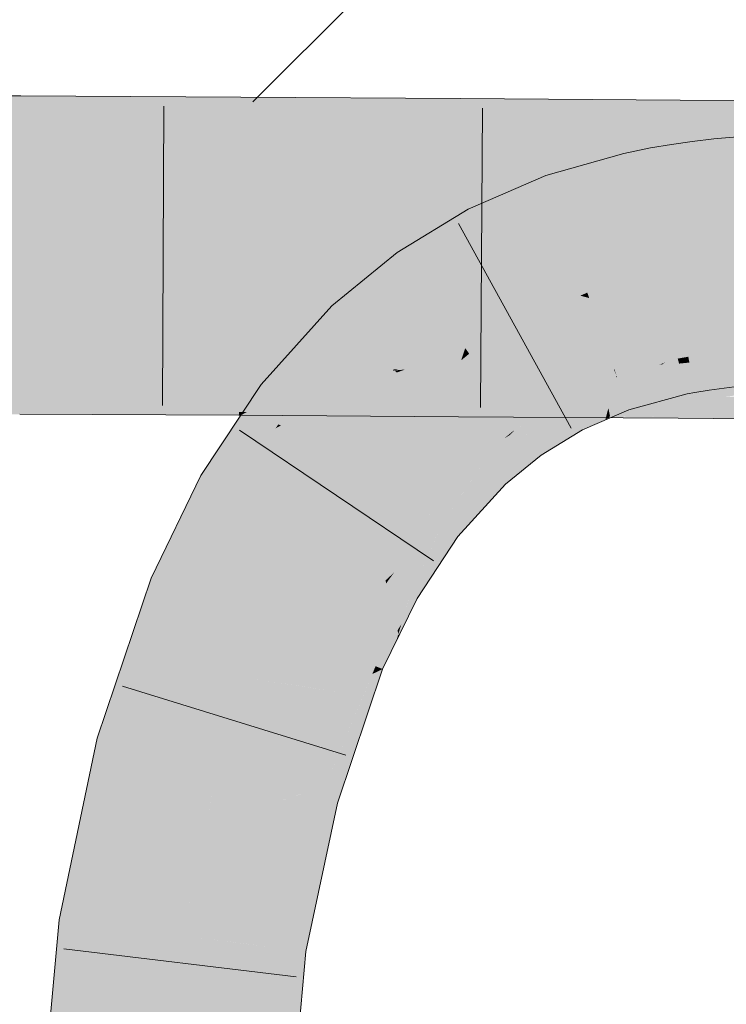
# Model space of a CAD drawing. Extents: x -620 to 300, y 62 to 1112.
# Tile 280 of 291: x 251.809 to 252.519, y 852.099 to 853.089. Entities that reach past the tile are written whole.
import ezdxf

# ---------------------------------------------------------------- set-up
doc = ezdxf.new("R2010")
doc.units = 0
doc.layers.get('0').update_dxf_attribs({"lineweight": 13})
for name, color, linetype, lineweight, true_color in [('E_Detail_Wandschraffur', 7, 'Continuous', 5, 0xc0c0c0), ('E_Leerrohr 25-A06GA2AZ8I', 7, 'Continuous', 9, 0xff8000), ('E_Leerrohr 25-Shading', 7, 'Continuous', 9, 0xff8000), ('E_Leerrohr 32-A06GA2B18I', 7, 'Continuous', 9, 0x00b300), ('E_Leerrohr 32-Shading', 7, 'Continuous', 9, 0x00b300)]:
    doc.layers.add(name, color=color, linetype=linetype, lineweight=lineweight, true_color=true_color)

# ---------------------------------------------------------------- blocks, each defined once
blk = doc.blocks.new('Shading-A06GA1NC8I', base_point=(250.74556, 748.22473))
at = {"layer": 'E_Leerrohr 25-Shading', "color": 34, "true_color": 0xb05800}
for points in [[(252.48505, 852.96344), (252.4846, 852.96692), (252.4644, 852.9585), (252.46356, 852.96393)], [(252.50627, 852.96771), (252.5061, 852.96942), (252.48505, 852.96344), (252.4846, 852.96692)], [(252.50879, 852.94318), (252.50627, 852.96771), (252.48819, 852.93909), (252.48505, 852.96344)], [(252.53221, 852.9718), (252.5061, 852.96942), (252.50627, 852.96771)], [(252.53574, 852.94745), (252.53378, 852.97198), (252.50627, 852.96771), (252.53221, 852.9718)], [(252.53574, 852.94745), (252.50627, 852.96771), (252.50879, 852.94318)], [(252.4157, 852.9549), (252.33745, 852.93274), (252.41866, 852.9436), (252.3463, 852.90771)], [(252.44397, 852.95258), (252.44255, 852.96045), (252.41866, 852.9436), (252.4157, 852.9549)], [(252.4644, 852.9585), (252.46356, 852.96393), (252.44397, 852.95258), (252.44255, 852.96045)], [(252.46812, 852.9342), (252.4644, 852.9585), (252.44833, 852.92853), (252.44397, 852.95258)], [(252.48819, 852.93909), (252.48505, 852.96344), (252.46812, 852.9342), (252.4644, 852.9585)], [(252.44833, 852.92853), (252.44397, 852.95258), (252.42482, 852.92023), (252.41866, 852.9436)], [(252.50879, 852.94318), (252.50984, 852.93298), (252.53574, 852.94745), (252.5367, 852.93549)], [(252.3463, 852.90771), (252.34964, 852.89819), (252.41866, 852.9436), (252.425, 852.91949)], [(252.46812, 852.9342), (252.46912, 852.92773), (252.48819, 852.93909), (252.48927, 852.9306)], [(252.48819, 852.93909), (252.48927, 852.9306), (252.50879, 852.94318), (252.50984, 852.93298)], [(252.33745, 852.93274), (252.25932, 852.89886), (252.31552, 852.88342), (252.27617, 852.86639)], [(252.33745, 852.93274), (252.31552, 852.88342), (252.3463, 852.90771)], [(252.42482, 852.92023), (252.425, 852.91949), (252.44833, 852.92853), (252.44908, 852.92438)], [(252.44833, 852.92853), (252.44908, 852.92438), (252.46812, 852.9342), (252.46912, 852.92773)], [(252.31552, 852.88342), (252.34964, 852.89819), (252.3463, 852.90771)], [(252.18811, 852.85541), (252.20927, 852.8255), (252.25932, 852.89886), (252.27617, 852.86639)], [(252.18811, 852.85541), (252.12242, 852.80145), (252.1906, 852.81018), (252.14015, 852.7832)], [(252.18811, 852.85541), (252.1906, 852.81018), (252.20927, 852.8255)], [(252.14015, 852.7832), (252.14795, 852.77521), (252.1906, 852.81018)], [(252.14015, 852.7832), (252.12242, 852.80145), (252.05133, 852.72235), (252.05116, 852.72247)], [(252.14795, 852.77521), (252.14015, 852.7832), (252.06049, 852.71527), (252.05133, 852.72235)], [(252.12085, 852.74518), (252.14795, 852.77521), (252.06342, 852.71301), (252.06049, 852.71527)], [(252.52806, 852.75568), (252.52791, 852.75714), (252.51196, 852.75427), (252.51184, 852.75525)], [(252.45456, 852.74286), (252.44844, 852.73859), (252.47044, 852.74677), (252.4713, 852.74353)], [(252.46999, 852.74854), (252.45789, 852.74518), (252.47044, 852.74677), (252.45456, 852.74286)], [(252.48102, 852.74817), (252.48061, 852.75043), (252.47044, 852.74677), (252.46999, 852.74854)], [(252.4713, 852.74353), (252.48166, 852.74457), (252.47044, 852.74677), (252.48102, 852.74817)], [(252.49605, 852.7525), (252.49596, 852.75299), (252.48064, 852.75024), (252.48061, 852.75043)], [(252.48102, 852.74817), (252.49643, 852.74994), (252.48064, 852.75024), (252.49605, 852.7525)], [(252.48166, 852.74457), (252.49704, 852.74597), (252.48102, 852.74817), (252.49643, 852.74994)], [(252.51196, 852.75427), (252.51184, 852.75525), (252.49605, 852.7525), (252.49596, 852.75299)], [(252.49643, 852.74994), (252.51234, 852.75128), (252.49605, 852.7525), (252.51196, 852.75427)], [(252.49704, 852.74597), (252.51292, 852.74689), (252.49643, 852.74994), (252.51234, 852.75128)], [(252.51363, 852.74133), (252.51292, 852.74689), (252.49832, 852.73767), (252.49704, 852.74597)], [(252.51234, 852.75128), (252.52841, 852.7522), (252.51196, 852.75427), (252.52806, 852.75568)], [(252.51292, 852.74689), (252.52892, 852.74738), (252.51234, 852.75128), (252.52841, 852.7522)], [(252.52922, 852.74445), (252.52892, 852.74738), (252.51363, 852.74133), (252.51292, 852.74689)], [(252.12085, 852.74518), (252.06342, 852.71301), (252.09381, 852.72668)], [(252.12085, 852.74518), (252.09381, 852.72668), (252.11118, 852.7345)], [(252.42749, 852.73676), (252.40851, 852.73151), (252.42755, 852.73621)], [(252.42749, 852.73676), (252.42784, 852.73407), (252.45789, 852.74518), (252.44078, 852.73694)], [(252.42784, 852.73407), (252.42825, 852.73083), (252.44078, 852.73694)], [(252.42825, 852.73083), (252.42908, 852.72498), (252.4408, 852.73694), (252.44844, 852.73859)], [(252.44844, 852.73859), (252.42908, 852.72498), (252.4713, 852.74353), (252.47467, 852.73077)], [(252.4408, 852.73694), (252.44844, 852.73859), (252.45155, 852.74213), (252.45456, 852.74286)], [(252.45456, 852.74286), (252.45789, 852.74518), (252.45155, 852.74213)], [(252.48369, 852.73346), (252.48166, 852.74457), (252.47467, 852.73077), (252.4713, 852.74353)], [(252.49832, 852.73767), (252.49704, 852.74597), (252.48369, 852.73346), (252.48166, 852.74457)], [(252.48369, 852.73346), (252.48712, 852.71442), (252.49832, 852.73767), (252.50153, 852.71686)], [(252.49832, 852.73767), (252.50153, 852.71686), (252.51363, 852.74133), (252.51651, 852.71893)], [(252.51363, 852.74133), (252.51651, 852.71893), (252.52922, 852.74445), (252.53166, 852.7207)], [(252.07759, 852.71552), (252.06833, 852.70923), (252.10501, 852.72766), (252.08014, 852.70007)], [(252.10608, 852.72882), (252.08017, 852.71735), (252.10501, 852.72766), (252.07759, 852.71552)], [(252.11118, 852.7345), (252.09381, 852.72668), (252.10608, 852.72882), (252.08017, 852.71735)], [(252.39517, 852.72449), (252.40804, 852.72961), (252.39493, 852.72565), (252.40851, 852.73151)], [(252.40158, 852.72705), (252.39517, 852.72449), (252.40369, 852.71649), (252.39767, 852.71179)], [(252.40369, 852.71649), (252.40497, 852.71753), (252.40158, 852.72705), (252.40804, 852.72961)], [(252.40497, 852.71753), (252.41161, 852.72278), (252.40804, 852.72961), (252.40904, 852.73004)], [(252.40904, 852.73004), (252.40851, 852.73151), (252.40804, 852.72961)], [(252.40851, 852.73151), (252.40904, 852.73004), (252.42755, 852.73621), (252.42784, 852.73407)], [(252.40904, 852.73004), (252.41161, 852.72278), (252.42784, 852.73407), (252.42825, 852.73083)], [(252.41161, 852.72278), (252.42908, 852.72498), (252.42825, 852.73083)], [(252.4184, 852.70355), (252.4207, 852.69702), (252.47467, 852.73077), (252.47929, 852.71313)], [(252.43106, 852.70966), (252.47467, 852.73077), (252.42908, 852.72498)], [(252.47467, 852.73077), (252.47929, 852.71313), (252.48369, 852.73346), (252.48712, 852.71442)], [(252.06049, 852.71527), (252.05116, 852.72247), (252.04851, 852.7049), (252.03455, 852.69733)], [(252.09381, 852.72668), (252.06342, 852.71301), (252.08017, 852.71735), (252.06599, 852.711)], [(252.06599, 852.711), (252.06833, 852.70923), (252.08017, 852.71735)], [(252.35744, 852.70941), (252.39517, 852.72449), (252.39493, 852.72565)], [(252.39517, 852.72449), (252.35744, 852.70941), (252.39767, 852.71179), (252.36824, 852.68854)], [(252.40024, 852.69879), (252.40497, 852.71753), (252.39767, 852.71179)], [(252.40189, 852.69049), (252.40497, 852.71753), (252.40024, 852.69879)], [(252.40189, 852.69049), (252.4184, 852.70355), (252.40497, 852.71753), (252.41161, 852.72278)], [(252.4184, 852.70355), (252.43106, 852.70966), (252.41161, 852.72278), (252.42908, 852.72498)], [(252.02762, 852.68683), (252.06833, 852.70923), (252.03847, 852.69623), (252.06599, 852.711)], [(252.06833, 852.70923), (252.02762, 852.68683), (252.0486, 852.69214)], [(252.06599, 852.711), (252.06342, 852.71301), (252.03847, 852.69623), (252.04851, 852.7049)], [(252.06342, 852.71301), (252.06049, 852.71527), (252.04851, 852.7049)], [(252.0486, 852.69214), (252.08014, 852.70007), (252.06833, 852.70923)], [(252.35744, 852.70941), (252.31152, 852.68134), (252.34148, 852.6568), (252.33269, 852.65143)], [(252.35744, 852.70941), (252.34148, 852.6568), (252.36824, 852.68854)], [(252.37428, 852.67688), (252.39767, 852.71179), (252.36824, 852.68854)], [(252.37428, 852.67688), (252.3972, 852.68683), (252.39767, 852.71179), (252.40024, 852.69879)], [(252.01305, 852.61829), (252.08014, 852.70007), (252.00783, 852.6568), (252.0486, 852.69214)], [(252.08014, 852.70007), (252.01305, 852.61829), (252.0685, 852.68243)], [(252.03455, 852.69733), (252.02762, 852.68683), (252.04851, 852.7049)], [(252.3972, 852.68683), (252.4207, 852.69702), (252.4184, 852.70355)], [(252.3972, 852.68683), (252.40189, 852.69049), (252.40024, 852.69879)], [(252.0486, 852.69214), (252.02762, 852.68683), (252.00783, 852.6568)], [(252.34148, 852.6568), (252.37428, 852.67688), (252.36824, 852.68854)], [(252.0685, 852.68243), (252.01305, 852.61829), (252.06587, 852.67847), (252.01352, 852.61798)], [(252.01352, 852.61798), (252.02258, 852.61285), (252.06587, 852.67847)], [(252.31181, 852.68091), (252.31152, 852.68134), (252.27518, 852.64447), (252.30656, 852.67731)], [(252.31181, 852.68091), (252.27518, 852.64447), (252.27603, 852.64362)], [(252.27603, 852.64362), (252.29677, 852.62231), (252.31181, 852.68091), (252.33269, 852.65143)], [(252.30113, 852.67163), (252.30656, 852.67731), (252.29538, 852.66815)], [(252.27518, 852.64447), (252.30113, 852.67163), (252.27124, 852.6485), (252.29538, 852.66815)], [(252.01305, 852.61829), (252.00783, 852.6568), (251.99074, 852.63092)], [(252.2579, 852.6189), (252.27518, 852.64447), (252.22006, 852.59204), (252.27124, 852.6485)], [(252.27603, 852.64362), (252.27518, 852.64447), (252.23392, 852.58136), (252.23305, 852.58203)], [(252.23392, 852.58136), (252.24904, 852.5697), (252.27603, 852.64362), (252.29677, 852.62231)], [(251.99074, 852.63092), (251.9406, 852.52777), (252.01305, 852.61829), (251.94952, 852.52429)], [(252.01305, 852.61829), (251.94952, 852.52429), (252.01352, 852.61798), (251.94994, 852.52411)], [(251.94994, 852.52411), (251.97467, 852.5144), (252.01352, 852.61798), (252.02258, 852.61285)], [(252.2579, 852.6189), (252.22006, 852.59204), (252.22513, 852.58813)], [(252.23305, 852.58203), (252.2579, 852.6189), (252.22513, 852.58813)], [(252.22006, 852.59204), (252.17628, 852.52551), (252.22171, 852.59076)], [(252.17628, 852.52551), (252.18486, 852.53339), (252.22171, 852.59076), (252.22513, 852.58813)], [(252.18486, 852.53339), (252.22952, 852.57428), (252.22513, 852.58813), (252.23305, 852.58203)], [(252.23392, 852.58136), (252.23305, 852.58203), (252.20198, 852.51093), (252.20111, 852.51141)], [(252.20198, 852.51093), (252.20811, 852.50745), (252.23392, 852.58136), (252.24904, 852.5697)], [(252.18503, 852.52057), (252.22952, 852.57428), (252.17827, 852.52441), (252.18486, 852.53339)], [(252.20111, 852.51141), (252.22952, 852.57428), (252.18503, 852.52057)], [(252.18486, 852.53339), (252.17628, 852.52551), (252.17827, 852.52441)], [(251.9406, 852.52777), (251.92059, 852.46826), (251.94952, 852.52429)], [(251.94952, 852.52429), (251.92059, 852.46826), (251.94994, 852.52411), (251.92139, 852.46893)], [(251.92139, 852.46893), (251.97467, 852.5144), (251.94994, 852.52411)], [(252.17709, 852.52216), (252.17628, 852.52551), (252.13924, 852.44983)], [(252.14159, 852.44885), (252.17961, 852.51166), (252.13924, 852.44983), (252.17709, 852.52216)], [(252.17827, 852.52441), (252.17628, 852.52551), (252.17709, 852.52216)], [(252.17961, 852.51166), (252.18503, 852.52057), (252.17709, 852.52216), (252.17827, 852.52441)], [(252.17961, 852.51166), (252.20111, 852.51141), (252.18503, 852.52057)], [(251.92059, 852.46826), (251.88651, 852.36682), (251.97467, 852.5144), (251.92186, 852.35724)], [(252.17961, 852.51166), (252.14159, 852.44885), (252.1862, 852.48407), (252.16045, 852.44147)], [(252.20111, 852.51141), (252.17961, 852.51166), (252.19948, 852.50604), (252.1862, 852.48407)], [(252.20198, 852.51093), (252.20111, 852.51141), (252.18964, 852.46973), (252.18919, 852.47162)], [(252.18964, 852.46973), (252.20811, 852.50745), (252.20198, 852.51093)], [(252.1862, 852.48407), (252.18832, 852.47522), (252.19948, 852.50604), (252.19211, 852.48138)], [(252.16045, 852.44147), (252.16628, 852.43921), (252.1862, 852.48407), (252.18832, 852.47522)], [(252.18832, 852.47522), (252.18919, 852.47162), (252.19211, 852.48138)], [(252.16628, 852.43921), (252.17331, 852.4364), (252.18832, 852.47522), (252.18919, 852.47162)], [(252.18919, 852.47162), (252.17331, 852.4364), (252.18706, 852.46448)], [(252.18964, 852.46973), (252.18919, 852.47162), (252.18706, 852.46448)], [(252.13924, 852.44983), (252.127, 852.41351), (252.14159, 852.44885)], [(252.14928, 852.44586), (252.14159, 852.44885), (252.13892, 852.41937), (252.127, 852.41351)], [(252.15456, 852.42712), (252.16045, 852.44147), (252.13892, 852.41937), (252.14928, 852.44586)], [(252.16628, 852.43921), (252.16045, 852.44147), (252.16299, 852.43134), (252.15456, 852.42712)], [(252.11073, 852.30627), (252.16299, 852.43134), (252.10547, 852.30768), (252.15456, 852.42712)], [(252.16364, 852.40771), (252.17331, 852.4364), (252.15378, 852.40924), (252.16299, 852.43134)], [(252.16299, 852.43134), (252.17331, 852.4364), (252.16628, 852.43921)], [(252.10547, 852.30768), (252.15456, 852.42712), (252.09622, 852.31018), (252.13892, 852.41937)], [(252.13892, 852.41937), (252.127, 852.41351), (252.09622, 852.31018), (252.09253, 852.31122)], [(252.12787, 852.30164), (252.16364, 852.40771), (252.11073, 852.30627), (252.15378, 852.40924)], [(251.84825, 852.18408), (251.88458, 852.17944), (251.88651, 852.36682), (251.92186, 852.35724)], [(252.09622, 852.31018), (252.09253, 852.31122), (252.05994, 852.15704), (252.05992, 852.15704)], [(252.06667, 852.15619), (252.10547, 852.30768), (252.05994, 852.15704), (252.09622, 852.31018)], [(252.11073, 852.30627), (252.10547, 852.30768), (252.07112, 852.15564), (252.06667, 852.15619)], [(252.07112, 852.15564), (252.09624, 852.1524), (252.11073, 852.30627), (252.12787, 852.30164)], [(251.81329, 851.79944), (251.84987, 851.79785), (251.84825, 852.18408), (251.88458, 852.17944)], [(252.06667, 852.15619), (252.05992, 852.15704), (252.02647, 851.78998)], [(252.07112, 852.15564), (252.06667, 852.15619), (252.02859, 851.78992), (252.02647, 851.78998)], [(252.02859, 851.78992), (252.06305, 851.78839), (252.07112, 852.15564), (252.09624, 852.1524)]]:
    blk.add_solid(points, dxfattribs=at)
at = {"layer": 'E_Leerrohr 25-Shading', "color": 30, "true_color": 0xf57b00}
for points in [[(252.53708, 852.90643), (252.5367, 852.93549), (252.51241, 852.90802), (252.50984, 852.93298)], [(252.47159, 852.91168), (252.46912, 852.92773), (252.45096, 852.91406), (252.44908, 852.92438)], [(252.49196, 852.90973), (252.48927, 852.9306), (252.47159, 852.91168), (252.46912, 852.92773)], [(252.51241, 852.90802), (252.50984, 852.93298), (252.49196, 852.90973), (252.48927, 852.9306)], [(252.4416, 852.85638), (252.425, 852.91949), (252.35895, 852.87183), (252.34964, 852.89819)], [(252.45096, 852.91406), (252.44908, 852.92438), (252.42551, 852.9176), (252.425, 852.91949)], [(252.46191, 852.85364), (252.45096, 852.91406), (252.4416, 852.85638), (252.42551, 852.9176)], [(252.48083, 852.85144), (252.47159, 852.91168), (252.46191, 852.85364), (252.45096, 852.91406)], [(252.49969, 852.84961), (252.49196, 852.90973), (252.48083, 852.85144), (252.47159, 852.91168)], [(252.51857, 852.84808), (252.51241, 852.90802), (252.49969, 852.84961), (252.49196, 852.90973)], [(252.53787, 852.8468), (252.53708, 852.90643), (252.51875, 852.84631), (252.51241, 852.90802)], [(252.35629, 852.87256), (252.34964, 852.89819), (252.31552, 852.88342)], [(252.35895, 852.87183), (252.34964, 852.89819), (252.35629, 852.87256)], [(252.29599, 852.82806), (252.31552, 852.88342), (252.27617, 852.86639)], [(252.29599, 852.82806), (252.36566, 852.83636), (252.31552, 852.88342), (252.35629, 852.87256)], [(252.29599, 852.82806), (252.27617, 852.86639), (252.21649, 852.81537), (252.20927, 852.8255)], [(252.36566, 852.83636), (252.37123, 852.83704), (252.35629, 852.87256), (252.35895, 852.87183)], [(252.44514, 852.84296), (252.4416, 852.85638), (252.37123, 852.83704), (252.35895, 852.87183)], [(252.44514, 852.84296), (252.46365, 852.84406), (252.4416, 852.85638), (252.46191, 852.85364)], [(252.46365, 852.84406), (252.48184, 852.84491), (252.46191, 852.85364), (252.48083, 852.85144)], [(252.48184, 852.84491), (252.5002, 852.84564), (252.48083, 852.85144), (252.49969, 852.84961)], [(252.49989, 852.84564), (252.48184, 852.84491), (252.4823, 852.84198)], [(252.5002, 852.84564), (252.49989, 852.84564), (252.48254, 852.84039), (252.4823, 852.84198)], [(252.5002, 852.84564), (252.48254, 852.84039), (252.50056, 852.8429)], [(252.5002, 852.84564), (252.51875, 852.84631), (252.49969, 852.84961), (252.51857, 852.84808)], [(252.5002, 852.84564), (252.50056, 852.8429), (252.51875, 852.84631), (252.51888, 852.84503)], [(252.51875, 852.84631), (252.51888, 852.84503), (252.53787, 852.8468)], [(252.37202, 852.81183), (252.36566, 852.83636), (252.30835, 852.8042), (252.29599, 852.82806)], [(252.37907, 852.81488), (252.37123, 852.83704), (252.37202, 852.81183), (252.36566, 852.83636)], [(252.44514, 852.84296), (252.37123, 852.83704), (252.44626, 852.83875), (252.37907, 852.81488)], [(252.37907, 852.81488), (252.44749, 852.83405), (252.44626, 852.83875)], [(252.46326, 852.84399), (252.44514, 852.84296), (252.44626, 852.83875)], [(252.46365, 852.84406), (252.46326, 852.84399), (252.44749, 852.83405), (252.44626, 852.83875)], [(252.46365, 852.84406), (252.44749, 852.83405), (252.46484, 852.8374)], [(252.46484, 852.8374), (252.44749, 852.83405), (252.47285, 852.79321), (252.45772, 852.79517)], [(252.48184, 852.84491), (252.46365, 852.84406), (252.4823, 852.84198), (252.46472, 852.83807)], [(252.46472, 852.83807), (252.46484, 852.8374), (252.4823, 852.84198), (252.48254, 852.84039)], [(252.48254, 852.84039), (252.46484, 852.8374), (252.4901, 852.7912), (252.47285, 852.79321)], [(252.50056, 852.8429), (252.48254, 852.84039), (252.50743, 852.78949), (252.4901, 852.7912)], [(252.51888, 852.84503), (252.50056, 852.8429), (252.52473, 852.78809), (252.50743, 852.78949)], [(252.30835, 852.8042), (252.29599, 852.82806), (252.23294, 852.79218), (252.21649, 852.81537)], [(252.44749, 852.83405), (252.37907, 852.81488), (252.45772, 852.79517), (252.381, 852.80945)], [(252.21649, 852.81537), (252.20927, 852.8255), (252.1906, 852.81018)], [(252.23294, 852.79218), (252.21649, 852.81537), (252.14795, 852.77521), (252.1906, 852.81018)], [(252.36018, 852.81042), (252.30835, 852.8042), (252.3168, 852.7879)], [(252.39709, 852.75665), (252.37202, 852.81183), (252.32269, 852.77649), (252.3168, 852.7879)], [(252.37202, 852.81183), (252.36018, 852.81042), (252.3168, 852.7879)], [(252.37907, 852.81488), (252.37202, 852.81183), (252.381, 852.80945)], [(252.381, 852.80945), (252.37202, 852.81183), (252.3999, 852.75592), (252.39709, 852.75665)], [(252.45781, 852.76837), (252.45772, 852.79517), (252.39389, 852.77295), (252.381, 852.80945)], [(252.29521, 852.77997), (252.30835, 852.8042), (252.24706, 852.77228), (252.23294, 852.79218)], [(252.3168, 852.7879), (252.30835, 852.8042), (252.30688, 852.7818), (252.29521, 852.77997)], [(252.24706, 852.77228), (252.23294, 852.79218), (252.16646, 852.75616), (252.14795, 852.77521)], [(252.32269, 852.77649), (252.3168, 852.7879), (252.30688, 852.7818)], [(252.47285, 852.79321), (252.45772, 852.79517), (252.47757, 852.76721), (252.46489, 852.76788)], [(252.46489, 852.76788), (252.45772, 852.79517), (252.45781, 852.76837)], [(252.49355, 852.76874), (252.4901, 852.7912), (252.47713, 852.76959), (252.47285, 852.79321)], [(252.51021, 852.76788), (252.50743, 852.78949), (252.49355, 852.76874), (252.4901, 852.7912)], [(252.52689, 852.76715), (252.52473, 852.78809), (252.51021, 852.76788), (252.50743, 852.78949)], [(252.29095, 852.77209), (252.29521, 852.77997), (252.25452, 852.76172), (252.24706, 852.77228)], [(252.29521, 852.77997), (252.29095, 852.77209), (252.30688, 852.7818)], [(252.29095, 852.77209), (252.32269, 852.77649), (252.30688, 852.7818)], [(252.29095, 852.77209), (252.32022, 852.74451), (252.32269, 852.77649), (252.34027, 852.74255)], [(252.40565, 852.73779), (252.39709, 852.75665), (252.34027, 852.74255), (252.32269, 852.77649)], [(252.16646, 852.75616), (252.14795, 852.77521), (252.12085, 852.74518)], [(252.21086, 852.74597), (252.25452, 852.76172), (252.16646, 852.75616), (252.24706, 852.77228)], [(252.28418, 852.77014), (252.25452, 852.76172), (252.27631, 852.76459), (252.25642, 852.75903)], [(252.28065, 852.76581), (252.29095, 852.77209), (252.27631, 852.76459), (252.28418, 852.77014)], [(252.3013, 852.73511), (252.29095, 852.77209), (252.28868, 852.73651), (252.28065, 852.76581)], [(252.32022, 852.74451), (252.29095, 852.77209), (252.29807, 852.74664)], [(252.45789, 852.74518), (252.45781, 852.76837), (252.3999, 852.75592), (252.39389, 852.77295)], [(252.46999, 852.74854), (252.46489, 852.76788), (252.45789, 852.74518), (252.45781, 852.76837)], [(252.46489, 852.76788), (252.46999, 852.74854), (252.47757, 852.76721), (252.48061, 852.75043)], [(252.49391, 852.76636), (252.49355, 852.76874), (252.47757, 852.76721), (252.47713, 852.76959)], [(252.49391, 852.76636), (252.47757, 852.76721), (252.49521, 852.75787), (252.47932, 852.75751)], [(252.5105, 852.76562), (252.51021, 852.76788), (252.49391, 852.76636), (252.49355, 852.76874)], [(252.5105, 852.76562), (252.49391, 852.76636), (252.51144, 852.75836), (252.49521, 852.75787)], [(252.52711, 852.76495), (252.52689, 852.76715), (252.5105, 852.76562), (252.51021, 852.76788)], [(252.25642, 852.75903), (252.25452, 852.76172), (252.18552, 852.73663), (252.18536, 852.73676)], [(252.25642, 852.75903), (252.18552, 852.73663), (252.19595, 852.73755)], [(252.25642, 852.75903), (252.1875, 852.73456), (252.25232, 852.74683), (252.18805, 852.73401)], [(252.25642, 852.75903), (252.25232, 852.74683), (252.26041, 852.75342)], [(252.27612, 852.76453), (252.25642, 852.75903), (252.26041, 852.75342)], [(252.28954, 852.7334), (252.28065, 852.76581), (252.26991, 852.73999), (252.26041, 852.75342)], [(252.28065, 852.76581), (252.27612, 852.76453), (252.26041, 852.75342)], [(252.3999, 852.75592), (252.39709, 852.75665), (252.40631, 852.73773), (252.40565, 852.73779)], [(252.47932, 852.75751), (252.48061, 852.75043), (252.49521, 852.75787), (252.49596, 852.75299)], [(252.49521, 852.75787), (252.49596, 852.75299), (252.51144, 852.75836), (252.51184, 852.75525)], [(252.52711, 852.76495), (252.5105, 852.76562), (252.52773, 852.75891), (252.51144, 852.75836)], [(252.51144, 852.75836), (252.51184, 852.75525), (252.52773, 852.75891), (252.52791, 852.75714)], [(252.17955, 852.74274), (252.16646, 852.75616), (252.11118, 852.7345), (252.12085, 852.74518)], [(252.21086, 852.74597), (252.16646, 852.75616), (252.17955, 852.74274)], [(252.18805, 852.73401), (252.20959, 852.71185), (252.25232, 852.74683)], [(252.30656, 852.67731), (252.26811, 852.74072), (252.20959, 852.71185), (252.25232, 852.74683)], [(252.26811, 852.74072), (252.26041, 852.75342), (252.25232, 852.74683)], [(252.26991, 852.73999), (252.26041, 852.75342), (252.26811, 852.74072)], [(252.31564, 852.68384), (252.35744, 852.70941), (252.29807, 852.74664), (252.32022, 852.74451)], [(252.45789, 852.74518), (252.3999, 852.75592), (252.42749, 852.73676), (252.40631, 852.73773)], [(252.18536, 852.73676), (252.08014, 852.70007), (252.08875, 852.69342)], [(252.18536, 852.73676), (252.08875, 852.69342), (252.1875, 852.73456), (252.09082, 852.69183)], [(252.18446, 852.73767), (252.10608, 852.72882), (252.18364, 852.73615), (252.10501, 852.72766)], [(252.11118, 852.7345), (252.10608, 852.72882), (252.17955, 852.74274), (252.18446, 852.73767)], [(252.17955, 852.74274), (252.18446, 852.73767), (252.21086, 852.74597), (252.18921, 852.73816)], [(252.18446, 852.73767), (252.18364, 852.73615), (252.18536, 852.73676)], [(252.18446, 852.73767), (252.18536, 852.73676), (252.18921, 852.73816)], [(252.18552, 852.73663), (252.1875, 852.73456), (252.19595, 852.73755)], [(252.29897, 852.69904), (252.26991, 852.73999), (252.30656, 852.67731), (252.26811, 852.74072)], [(252.29897, 852.69904), (252.28954, 852.7334), (252.26991, 852.73999)], [(252.32022, 852.74451), (252.35744, 852.70941), (252.34027, 852.74255)], [(252.34027, 852.74255), (252.40851, 852.73151), (252.40565, 852.73779)], [(252.34027, 852.74255), (252.3468, 852.72992), (252.40851, 852.73151), (252.39493, 852.72565)], [(252.40565, 852.73779), (252.40851, 852.73151), (252.40631, 852.73773)], [(252.40631, 852.73773), (252.40851, 852.73151), (252.42749, 852.73676)], [(252.10501, 852.72766), (252.08014, 852.70007), (252.18364, 852.73615)], [(252.09082, 852.69183), (252.1501, 852.64606), (252.1875, 852.73456), (252.20959, 852.71185)], [(252.29897, 852.69904), (252.31564, 852.68384), (252.28868, 852.73651), (252.3013, 852.73511)], [(252.3468, 852.72992), (252.35744, 852.70941), (252.39493, 852.72565)], [(252.20959, 852.71185), (252.1501, 852.64606), (252.27124, 852.6485), (252.20863, 852.60089)], [(252.29538, 852.66815), (252.30656, 852.67731), (252.21434, 852.70697), (252.20959, 852.71185)], [(252.27124, 852.6485), (252.29538, 852.66815), (252.21434, 852.70697)], [(252.08014, 852.70007), (252.0685, 852.68243), (252.08875, 852.69342)], [(252.31564, 852.68384), (252.29897, 852.69904), (252.31152, 852.68134)], [(252.30656, 852.67731), (252.31152, 852.68134), (252.29897, 852.69904)], [(252.08875, 852.69342), (252.0685, 852.68243), (252.09082, 852.69183), (252.07112, 852.68127)], [(252.07112, 852.68127), (252.1501, 852.64606), (252.09082, 852.69183)], [(252.1501, 852.64606), (252.07112, 852.68127), (252.02258, 852.61285), (252.06587, 852.67847)], [(252.07112, 852.68127), (252.0685, 852.68243), (252.06587, 852.67847)], [(252.20863, 852.60089), (252.22006, 852.59204), (252.27124, 852.6485)], [(252.1501, 852.64606), (252.02258, 852.61285), (252.09943, 852.56921)], [(252.1501, 852.64606), (252.09943, 852.56921), (252.20863, 852.60089), (252.13553, 852.54871)], [(251.97467, 852.5144), (252.05696, 852.48212), (252.02258, 852.61285), (252.09943, 852.56921)], [(252.20863, 852.60089), (252.13553, 852.54871), (252.22003, 852.5921), (252.16299, 852.53308)], [(252.16299, 852.53308), (252.17628, 852.52551), (252.22003, 852.5921), (252.22006, 852.59204)], [(252.09943, 852.56921), (252.06659, 852.50189), (252.13553, 852.54871)], [(252.13553, 852.54871), (252.06659, 852.50189), (252.16299, 852.53308), (252.1494, 852.51971)], [(252.1494, 852.51971), (252.17628, 852.52551), (252.16299, 852.53308)], [(252.1494, 852.51971), (252.06659, 852.50189), (252.09566, 852.46692), (252.05696, 852.48212)], [(252.17628, 852.52551), (252.1494, 852.51971), (252.13924, 852.44983), (252.09566, 852.46692)], [(251.92186, 852.35724), (252.00719, 852.33423), (251.97467, 852.5144), (252.05696, 852.48212)], [(252.05696, 852.48212), (252.03853, 852.42737), (252.13924, 852.44983), (252.127, 852.41351)], [(252.09985, 852.41772), (252.03853, 852.42737), (252.03328, 852.32721), (252.00719, 852.33423)], [(252.12071, 852.41449), (252.09985, 852.41772), (252.06981, 852.31732), (252.03328, 852.32721)], [(252.09253, 852.31122), (252.127, 852.41351), (252.06981, 852.31732), (252.12071, 852.41449)], [(251.88458, 852.17944), (251.97224, 852.16827), (251.92186, 852.35724), (252.00719, 852.33423)], [(252.00719, 852.33423), (251.99533, 852.27789), (252.03328, 852.32721)], [(252.03328, 852.32721), (251.99533, 852.27789), (252.06981, 852.31732), (252.06029, 852.30017)], [(252.09251, 852.31116), (252.06029, 852.30017), (252.03743, 852.15997), (251.98622, 852.1665)], [(252.05992, 852.15704), (252.09253, 852.31122), (252.03743, 852.15997), (252.09251, 852.31116)], [(252.06029, 852.30017), (252.09253, 852.31122), (252.06981, 852.31732)], [(252.06029, 852.30017), (251.99533, 852.27789), (251.98622, 852.1665), (251.97224, 852.16827)], [(251.84987, 851.79785), (251.93817, 851.79395), (251.88458, 852.17944), (251.97224, 852.16827)], [(251.97224, 852.16827), (251.96948, 852.13782), (251.98622, 852.1665)], [(251.96948, 852.13782), (252.05992, 852.15704), (251.98622, 852.1665)], [(251.96948, 852.13782), (251.93817, 851.79395), (252.05992, 852.15704), (252.02647, 851.78998)]]:
    blk.add_solid(points, dxfattribs=at)
at = {"layer": 'E_Leerrohr 32-Shading', "color": 96, "true_color": 0x007b00}
for points in [[(251.8096, 852.99554), (251.80965, 853.01263), (251.58832, 852.99609), (251.5883, 853.01294)], [(252.0307, 852.99365), (252.03081, 853.01154), (251.8096, 852.99554), (251.80965, 853.01263)], [(252.25157, 852.99109), (252.25169, 853.01001), (252.0307, 852.99365), (252.03081, 853.01154)], [(252.4722, 852.98846), (252.47232, 853.00848), (252.25157, 852.99109), (252.25169, 853.01001)], [(252.4722, 852.98846), (252.67596, 852.98657), (252.47232, 853.00848), (252.6741, 853.00739)], [(251.58832, 852.99609), (251.58833, 852.97137), (251.8096, 852.99554), (251.80951, 852.97083)], [(251.8096, 852.99554), (251.80951, 852.97083), (252.0307, 852.99365), (252.03056, 852.96893)], [(252.0307, 852.99365), (252.03056, 852.96893), (252.25157, 852.99109), (252.2514, 852.96637)], [(252.25157, 852.99109), (252.2514, 852.96637), (252.4722, 852.98846), (252.47205, 852.96375)], [(252.4722, 852.98846), (252.47205, 852.96375), (252.69258, 852.98645), (252.69249, 852.96167)], [(251.58833, 852.97137), (251.58833, 852.96613), (251.80951, 852.97083), (251.80949, 852.96576)], [(251.80951, 852.96649), (251.80949, 852.96576), (252.03053, 852.96527), (252.03053, 852.96466)], [(252.03056, 852.96893), (251.80951, 852.97083), (252.03053, 852.96527), (251.80951, 852.96649)], [(252.2514, 852.96637), (252.03056, 852.96893), (252.25137, 852.96356), (252.03053, 852.96527)], [(252.03053, 852.96527), (252.03053, 852.96466), (252.25137, 852.96356), (252.25137, 852.9632)], [(252.2514, 852.96637), (252.25137, 852.9632), (252.47205, 852.96375), (252.47203, 852.96161)], [(252.47205, 852.96375), (252.47203, 852.96161), (252.69249, 852.96167), (252.69249, 852.96045)], [(251.8087, 852.71802), (251.80878, 852.7395), (251.58849, 852.71857), (251.58847, 852.73981)], [(251.80878, 852.73926), (251.8087, 852.71802), (252.02919, 852.73767), (252.02907, 852.71613)], [(252.02919, 852.73767), (252.02919, 852.7384), (251.80878, 852.73926), (251.80878, 852.7395)], [(252.02919, 852.73767), (252.02907, 852.71613), (252.2498, 852.7356), (252.24965, 852.71356)], [(252.2498, 852.7356), (252.24982, 852.73688), (252.02919, 852.73767), (252.02919, 852.7384)], [(252.2498, 852.7356), (252.29652, 852.73517), (252.24982, 852.73688), (252.28523, 852.73663)], [(252.29652, 852.73517), (252.47061, 852.73346), (252.28523, 852.73663), (252.47063, 852.73535)], [(252.26933, 852.73541), (252.2498, 852.7356), (252.28302, 852.71313), (252.24965, 852.71356)], [(252.47047, 852.71088), (252.30128, 852.73511), (252.28302, 852.71313), (252.26933, 852.73541)], [(252.30128, 852.73511), (252.47047, 852.71088), (252.4705, 852.71594)], [(252.47061, 852.73346), (252.30128, 852.73511), (252.4705, 852.71594)], [(252.69162, 852.73175), (252.47061, 852.73346), (252.5197, 852.71045), (252.4705, 852.71594)], [(252.69162, 852.73175), (252.69162, 852.73413), (252.47061, 852.73346), (252.47063, 852.73535)], [(251.5885, 852.69733), (251.80864, 852.69678), (251.58849, 852.71857), (251.8087, 852.71802)], [(251.8087, 852.71802), (251.80864, 852.69678), (252.02907, 852.71613), (252.02893, 852.69489)], [(252.07568, 852.71558), (252.02907, 852.71613), (252.03685, 852.69482), (252.02893, 852.69489)], [(252.24965, 852.71356), (252.07568, 852.71558), (252.2495, 852.69232), (252.03685, 852.69482)], [(252.38792, 852.71191), (252.24965, 852.71356), (252.39374, 852.69061), (252.2495, 852.69232)], [(252.47047, 852.71088), (252.38792, 852.71191), (252.47034, 852.6897), (252.39374, 852.69061)], [(252.47047, 852.71088), (252.47034, 852.6897), (252.69153, 852.70886), (252.69145, 852.68762)], [(252.4705, 852.71594), (252.47047, 852.71088), (252.5197, 852.71045)], [(251.5885, 852.69299), (251.80862, 852.69263), (251.5885, 852.69733), (251.80864, 852.69678)], [(251.80862, 852.69263), (252.02892, 852.69153), (251.80864, 852.69678), (252.02893, 852.69489)], [(252.02893, 852.69489), (252.02892, 852.69153), (252.03687, 852.69482), (252.03075, 852.69153)], [(252.03075, 852.69153), (252.24948, 852.69006), (252.03687, 852.69482), (252.2495, 852.69232)], [(252.2495, 852.69232), (252.24948, 852.69006), (252.40189, 852.69049), (252.40219, 852.68896)], [(252.40219, 852.68896), (252.47034, 852.68848), (252.40189, 852.69049), (252.47034, 852.6897)], [(252.47034, 852.68848), (252.69145, 852.68732), (252.47034, 852.6897), (252.69145, 852.68762)]]:
    blk.add_solid(points, dxfattribs=at)
at = {"layer": 'E_Leerrohr 32-Shading', "color": 94, "true_color": 0x00ac00}
for points in [[(251.80946, 852.95367), (251.80949, 852.96576), (251.58835, 852.95343), (251.58833, 852.96613)], [(252.03047, 852.95441), (252.03053, 852.96466), (251.80946, 852.95367), (251.80949, 852.96576)], [(252.25133, 852.95551), (252.25137, 852.9632), (252.03047, 852.95441), (252.03053, 852.96466)], [(252.03012, 852.89465), (252.25092, 852.89575), (252.03047, 852.95441), (252.25133, 852.95551)], [(252.25092, 852.89575), (252.47162, 852.89685), (252.25133, 852.95551), (252.472, 852.9566)], [(252.472, 852.9566), (252.47203, 852.96161), (252.25133, 852.95551), (252.25137, 852.9632)], [(252.47162, 852.89685), (252.69225, 852.89771), (252.472, 852.9566), (252.69247, 852.95746)], [(252.69247, 852.95746), (252.69249, 852.96045), (252.472, 852.9566), (252.47203, 852.96161)], [(251.58838, 852.89368), (251.80927, 852.89392), (251.58835, 852.95343), (251.80946, 852.95367)], [(251.80927, 852.89392), (252.03012, 852.89465), (251.80946, 852.95367), (252.03047, 852.95441)], [(252.02998, 852.87292), (252.25075, 852.8725), (252.03012, 852.89465), (252.25092, 852.89575)], [(252.25092, 852.89575), (252.25075, 852.8725), (252.41982, 852.89661), (252.32198, 852.87238)], [(252.32198, 852.87238), (252.47147, 852.87207), (252.41982, 852.89661), (252.47162, 852.89685)], [(252.47147, 852.87207), (252.69215, 852.8717), (252.47162, 852.89685), (252.69225, 852.89771)], [(251.58839, 852.87335), (251.8092, 852.87329), (251.58838, 852.89368), (251.80927, 852.89392)], [(251.8092, 852.87329), (252.02998, 852.87292), (251.80927, 852.89392), (252.03012, 852.89465)], [(251.58841, 852.85297), (251.80914, 852.85266), (251.58839, 852.87335), (251.8092, 852.87329)], [(251.8092, 852.87329), (251.80914, 852.85327), (252.02998, 852.87292), (252.02988, 852.85333)], [(252.02998, 852.87292), (252.02988, 852.85333), (252.25075, 852.8725), (252.25061, 852.85321)], [(252.25075, 852.8725), (252.25061, 852.85321), (252.47147, 852.87207), (252.47136, 852.85303)], [(252.47147, 852.87207), (252.47136, 852.85303), (252.69215, 852.8717), (252.69208, 852.85303)], [(251.80913, 852.84851), (251.80914, 852.85266), (251.58841, 852.84863), (251.58841, 852.85297)], [(251.58841, 852.84247), (251.8091, 852.84271), (251.58841, 852.84863), (251.80913, 852.84851)], [(251.8091, 852.84271), (252.02982, 852.84344), (251.80913, 852.84851), (252.02985, 852.84821)], [(252.02986, 852.85016), (252.02986, 852.85156), (251.80913, 852.85095), (251.80914, 852.85266)], [(251.80913, 852.84851), (252.02985, 852.84821), (251.80913, 852.85095), (252.02986, 852.85016)], [(251.80914, 852.85327), (251.80914, 852.85266), (252.02988, 852.85333), (252.02986, 852.85156)], [(252.02982, 852.84344), (252.25055, 852.84454), (252.02985, 852.84821), (252.25058, 852.84778)], [(252.02985, 852.84821), (252.25058, 852.84778), (252.02986, 852.85016), (252.2506, 852.84912)], [(252.02988, 852.85333), (252.02986, 852.85156), (252.25061, 852.85321), (252.2506, 852.85004)], [(252.2506, 852.84912), (252.2506, 852.85004), (252.02986, 852.85016), (252.02986, 852.85156)], [(252.25055, 852.84454), (252.2502, 852.79333), (252.47131, 852.84564), (252.47099, 852.79443)], [(252.25055, 852.84454), (252.47131, 852.84564), (252.25058, 852.84778), (252.47131, 852.84729)], [(252.47131, 852.84729), (252.47133, 852.84851), (252.25058, 852.84778), (252.2506, 852.85004)], [(252.25061, 852.85321), (252.2506, 852.85004), (252.47136, 852.85303), (252.47133, 852.84851)], [(252.47131, 852.84564), (252.47099, 852.79443), (252.69205, 852.8465), (252.69185, 852.79523)], [(252.69205, 852.84692), (252.69205, 852.84729), (252.47131, 852.84729), (252.47133, 852.84851)], [(252.47131, 852.84564), (252.69205, 852.8465), (252.47131, 852.84729), (252.69205, 852.84692)], [(252.47136, 852.85303), (252.47133, 852.84851), (252.69208, 852.85303), (252.69205, 852.84729)], [(251.58847, 852.73981), (251.80878, 852.7395), (251.58841, 852.84247), (251.8091, 852.84271)], [(251.8091, 852.84271), (251.80894, 852.79144), (252.02982, 852.84344), (252.02951, 852.79224)], [(252.02982, 852.84344), (252.02951, 852.79224), (252.25055, 852.84454), (252.2502, 852.79333)], [(251.80894, 852.79144), (251.80878, 852.7395), (252.02951, 852.79224), (252.02919, 852.7384)], [(252.02951, 852.79224), (252.02919, 852.7384), (252.2502, 852.79333), (252.24982, 852.73688)], [(252.2502, 852.79333), (252.24982, 852.73688), (252.47099, 852.79443), (252.47063, 852.73535)], [(252.47099, 852.79443), (252.47063, 852.73535), (252.69185, 852.79523), (252.69162, 852.73413)]]:
    blk.add_solid(points, dxfattribs=at)
blk = doc.blocks.new('Referenz-A06GA2B38I')
at = {"layer": 'E_Detail_Wandschraffur', "linetype": 'ByBlock', "ltscale": 0.13}
blk.add_line((252.04305, 853.00681), (252.88296, 853.84672), dxfattribs=at)
at = {"layer": 'E_Leerrohr 25-A06GA2AZ8I', "linetype": 'Continuous', "ltscale": 0.13}
for p, q in [((252.46356, 852.96393), (252.4846, 852.96689)), ((252.4846, 852.96689), (252.5061, 852.9694)), ((252.5061, 852.9694), (252.53378, 852.97196)), ((252.33745, 852.93273), (252.41569, 852.95492)), ((252.41569, 852.95492), (252.44256, 852.96043)), ((252.44256, 852.96043), (252.46356, 852.96393)), ((252.25933, 852.89888), (252.33745, 852.93273)), ((252.18811, 852.85539), (252.25933, 852.89888)), ((252.36295, 852.67851), (252.24951, 852.88432)), ((252.12242, 852.80145), (252.18811, 852.85539)), ((252.05116, 852.72247), (252.12242, 852.80145)), ((251.99074, 852.63093), (252.05116, 852.72247)), ((252.48713, 852.71443), (252.50152, 852.71683)), ((252.50152, 852.71683), (252.51652, 852.71894)), ((252.51652, 852.71894), (252.53166, 852.72071)), ((252.42071, 852.697), (252.47929, 852.71315)), ((252.47929, 852.71315), (252.48713, 852.71443)), ((252.37428, 852.67687), (252.42071, 852.697)), ((252.22443, 852.54535), (252.02959, 852.67674)), ((252.33269, 852.65144), (252.37428, 852.67687)), ((252.29677, 852.62229), (252.33269, 852.65144)), ((251.9406, 852.52778), (251.99074, 852.63093)), ((252.24904, 852.56968), (252.29677, 852.62229)), ((252.20812, 852.50745), (252.24904, 852.56968)), ((251.88651, 852.36679), (251.9406, 852.52778)), ((252.17331, 852.43643), (252.20812, 852.50745)), ((252.12787, 852.30165), (252.17331, 852.43643)), ((252.13632, 852.34964), (251.9119, 852.41935)), ((251.84826, 852.18411), (251.88651, 852.36679)), ((252.09624, 852.15243), (252.12787, 852.30165)), ((251.81329, 851.79947), (251.84826, 852.18411)), ((252.08641, 852.12683), (251.85313, 852.15521)), ((252.06304, 851.78838), (252.09624, 852.15243))]:
    blk.add_line(p, q, dxfattribs=at)
at = {"layer": 'E_Leerrohr 32-A06GA2B18I', "linetype": 'Continuous', "ltscale": 0.13}
for p, q in [((251.80965, 853.01265), (251.58831, 853.01297)), ((252.03081, 853.01154), (251.80965, 853.01265)), ((252.2517, 853.01003), (252.03081, 853.01154)), ((252.47232, 853.00849), (252.2517, 853.01003)), ((252.69266, 853.00729), (252.47232, 853.00849)), ((251.95355, 853.00233), (251.95205, 852.70153)), ((252.27382, 853.00028), (252.27177, 852.69949)), ((252.02892, 852.69155), (251.80862, 852.69265)), ((252.24949, 852.69004), (252.02892, 852.69155)), ((252.47033, 852.6885), (252.24949, 852.69004)), ((252.69144, 852.6873), (252.47033, 852.6885))]:
    blk.add_line(p, q, dxfattribs=at)

msp = doc.modelspace()

# ---------------------------------------------------------------- block references
at = {"color": 8, "lineweight": 25, "ltscale": 0.25, "true_color": 0x808080}
msp.add_blockref('Referenz-A06GA2B38I', (0, 0), dxfattribs=at)
msp.add_blockref('Shading-A06GA1NC8I', (250.74556, 748.22473))

doc.saveas('drawing.dxf')
